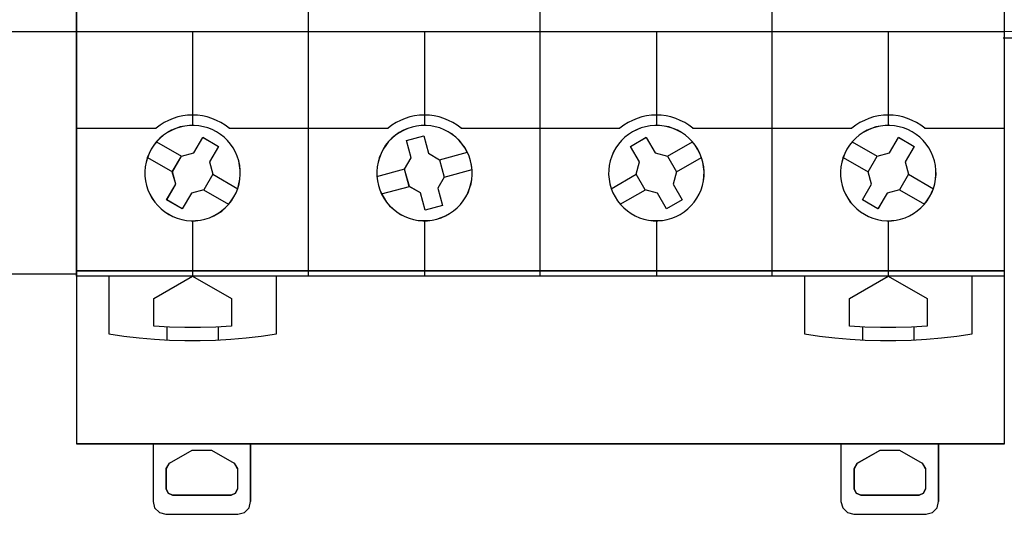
# Model space of a CAD drawing. Header units: millimetres. Extents: x -1290 to 1795, y -4192 to -1311.
# Tile 951 of 1056: x 1454 to 1470, y -2176 to -2169. Entities that reach past the tile are written whole.
import ezdxf

# ---------------------------------------------------------------- set-up
doc = ezdxf.new("R2010")
doc.units = ezdxf.units.MM
doc.layers.add('45', color=7, linetype='Continuous')
doc.layers.add('55', color=7, linetype='Continuous')
doc.layers.add('Aparatura', color=7, linetype='Continuous', lineweight=13)

# ---------------------------------------------------------------- blocks, each defined once
blk = doc.blocks.new('*U259')
at = {"layer": '45', "color": 7}
blk.add_lwpolyline([(117.661335, -83.656474), (252.56162, -83.656474), (252.56162, -166.503779), (117.661335, -166.503779), (117.661335, -83.656474)], close=True, dxfattribs=at)
for points in [[(117.661335, -83.656474), (252.56162, -83.656474), (252.56162, -166.503779), (117.661335, -166.503779), (117.661335, -83.656474)], [(117.661335, -147.660156), (252.56162, -147.660156)]]:
    blk.add_lwpolyline(points, dxfattribs=at)
at = {"layer": '55', "color": 7}
blk.add_lwpolyline([(252.56162, -102.67426), (216.312432, -102.67426), (215.071965, -106.400086), (213.969328, -110.884876), (213.349095, -115.231673), (212.728862, -120.40643), (212.591032, -124.891221), (212.728862, -128.96203), (213.073436, -133.377824), (213.762584, -138.276595), (214.727391, -142.209411), (216.174602, -147.660156), (252.56162, -147.660156), (252.56162, -102.67426)], close=True, dxfattribs=at)
blk.add_lwpolyline([(252.56162, -102.67426), (216.312432, -102.67426), (215.071965, -106.400086), (213.969328, -110.884876), (213.349095, -115.231673), (212.728862, -120.40643), (212.591032, -124.891221), (212.728862, -128.96203), (213.073436, -133.377824), (213.762584, -138.276595), (214.727391, -142.209411), (216.174602, -147.660156), (252.56162, -147.660156), (252.56162, -102.67426)], dxfattribs=at)
blk = doc.blocks.new('*U260')
at = {"layer": '45', "color": 7}
for points in [[(306.517917, -83.676225), (324.507244, -83.676225), (324.507244, -83.676225), (324.507244, -166.6546), (324.507244, -166.6546), (306.517917, -166.6546), (306.517917, -166.6546), (288.528589, -166.6546), (288.528589, -166.6546), (270.550947, -166.6546), (270.550947, -166.6546), (252.56162, -166.6546), (252.56162, -166.6546), (252.56162, -83.676225), (252.56162, -83.676225), (270.550947, -83.676225), (270.550947, -83.676225), (288.528589, -83.676225), (288.528589, -83.676225), (306.517917, -83.676225), (306.517917, -83.676225)], [(306.514784, -83.681611), (324.501874, -83.681611), (324.501874, -166.649213), (306.514784, -166.649213), (288.527695, -166.649213), (270.552289, -166.649213), (252.5652, -166.649213), (252.5652, -83.681611), (270.552289, -83.681611), (288.527695, -83.681611), (306.514784, -83.681611)], [(264.763049, -160.507537), (264.932709, -160.179925), (265.067267, -159.840612), (265.160873, -159.489599), (265.231077, -159.132736), (265.260329, -158.770022), (265.254478, -158.413159), (265.213526, -158.050445), (265.137471, -157.693581), (265.026315, -157.348418), (264.880056, -157.014956), (264.704546, -156.699044), (264.499784, -156.394833), (264.25992, -156.125722), (264.002505, -155.868313), (263.715838, -155.646004), (263.41162, -155.447097), (263.084, -155.27744), (262.74468, -155.142885), (262.39366, -155.049282), (262.04849, -154.979079), (261.674067, -154.949828), (261.317196, -154.955678), (260.954475, -154.99663), (260.597604, -155.072683), (260.252434, -155.183837), (259.918964, -155.330092), (259.603046, -155.505599), (259.304678, -155.710357), (259.029712, -155.950216), (258.772297, -156.207625), (258.549984, -156.494286), (258.351072, -156.804348), (258.187262, -157.12611), (258.046854, -157.465423), (257.953249, -157.816436), (257.883044, -158.173299), (257.853793, -158.536013), (257.859643, -158.892877), (257.900595, -159.25559), (257.97665, -159.612454), (258.087806, -159.957617), (258.234065, -160.291079), (258.409575, -160.606991), (258.620188, -160.911203), (258.854202, -161.180313), (259.111617, -161.437722), (259.398284, -161.660031), (259.708352, -161.858938), (260.030121, -162.022744), (260.369441, -162.16315), (260.720461, -162.256753), (261.077332, -162.326956), (261.440054, -162.356207), (261.796925, -162.350357), (262.165496, -162.309405), (262.516517, -162.233352), (262.861687, -162.122198), (263.195157, -161.975943), (263.511076, -161.800436), (263.815294, -161.595678), (264.084409, -161.355819), (264.341824, -161.09841), (264.564138, -160.811749), (264.763049, -160.507537)], [(264.7584, -160.504392), (264.927813, -160.177176), (265.062176, -159.838275), (265.155646, -159.487687), (265.225748, -159.131256), (265.254958, -158.768982), (265.249116, -158.412551), (265.208223, -158.050277), (265.132279, -157.693847), (265.021283, -157.349102), (264.875237, -157.016044), (264.699981, -156.700515), (264.495516, -156.396672), (264.256, -156.127888), (263.998958, -155.87079), (263.712707, -155.648751), (263.40893, -155.450085), (263.081786, -155.280634), (262.742958, -155.146242), (262.392446, -155.052752), (262.047777, -154.982635), (261.673898, -154.953419), (261.317544, -154.959262), (260.955349, -155.000164), (260.598996, -155.076125), (260.254326, -155.187144), (259.92134, -155.333222), (259.60588, -155.508516), (259.307945, -155.713026), (259.033377, -155.952594), (258.776336, -156.209692), (258.554345, -156.496005), (258.355722, -156.805691), (258.19215, -157.127063), (258.051945, -157.465965), (257.958475, -157.816552), (257.888373, -158.172983), (257.859164, -158.535257), (257.865005, -158.891688), (257.905898, -159.253962), (257.981843, -159.610393), (258.092838, -159.955138), (258.238884, -160.288196), (258.41414, -160.603725), (258.624447, -160.907568), (258.858122, -161.176352), (259.115163, -161.433449), (259.401414, -161.655488), (259.711033, -161.854155), (260.032335, -162.017762), (260.371163, -162.157997), (260.721675, -162.251487), (261.078028, -162.321605), (261.440223, -162.35082), (261.796577, -162.344977), (262.164614, -162.304075), (262.515126, -162.228115), (262.859795, -162.117095), (263.192781, -161.971017), (263.508242, -161.795723), (263.812018, -161.591214), (264.080744, -161.351645), (264.337786, -161.094548), (264.559776, -160.808234), (264.7584, -160.504392)], [(283.118914, -157.698646), (283.00775, -157.347674), (282.861482, -157.01425), (282.68596, -156.692526), (282.475334, -156.3942), (282.247156, -156.119272), (281.978023, -155.867742), (281.703039, -155.63961), (281.3871, -155.446575), (281.06531, -155.282788), (280.73767, -155.1424), (280.380776, -155.048807), (280.023881, -154.978613), (279.661137, -154.955215), (279.298392, -154.955215), (278.935647, -155.002011), (278.584603, -155.078055), (278.239411, -155.189196), (277.90592, -155.329585), (277.589981, -155.51092), (277.285743, -155.709804), (277.010759, -155.949635), (276.759178, -156.207015), (276.531, -156.493642), (276.337926, -156.797818), (276.174106, -157.119542), (276.039539, -157.458815), (275.940077, -157.809787), (275.869868, -158.166609), (275.846465, -158.52928), (275.846465, -158.891951), (275.893271, -159.254622), (275.963479, -159.617293), (276.080494, -159.956566), (276.220911, -160.289989), (276.402284, -160.605864), (276.607059, -160.91004), (276.841088, -161.184968), (277.10437, -161.436498), (277.391056, -161.66463), (277.695294, -161.857664), (278.017083, -162.021451), (278.356425, -162.15599), (278.701618, -162.255432), (279.058512, -162.325627), (279.421257, -162.349025), (279.784002, -162.349025), (280.146747, -162.302229), (280.49779, -162.226185), (280.842983, -162.115044), (281.176474, -161.974655), (281.492413, -161.793319), (281.796651, -161.594435), (282.071635, -161.354604), (282.329066, -161.091375), (282.551394, -160.810598), (282.744468, -160.506422), (282.919989, -160.178848), (283.042855, -159.845425), (283.154018, -159.494453), (283.212526, -159.137631), (283.24763, -158.77496), (283.235928, -158.412289), (283.200824, -158.049618), (283.118914, -157.698646)], [(283.113699, -157.700701), (283.002669, -157.350155), (282.856578, -157.017137), (282.681269, -156.695803), (282.470898, -156.397839), (282.242995, -156.123245), (281.974188, -155.87202), (281.699536, -155.644165), (281.383979, -155.451365), (281.062579, -155.287777), (280.735334, -155.147559), (280.378872, -155.05408), (280.02241, -154.983971), (279.660103, -154.960601), (279.297797, -154.960601), (278.935491, -155.00734), (278.584872, -155.083292), (278.240097, -155.194298), (277.907009, -155.334517), (277.591452, -155.515632), (277.287583, -155.714275), (277.012931, -155.953814), (276.761655, -156.210881), (276.533752, -156.49716), (276.340912, -156.800967), (276.17729, -157.122301), (276.042886, -157.461162), (275.943544, -157.811707), (275.87342, -158.168096), (275.850046, -158.530326), (275.850046, -158.892557), (275.896795, -159.254788), (275.966919, -159.617019), (276.083792, -159.95588), (276.224039, -160.288898), (276.405192, -160.60439), (276.60972, -160.908196), (276.843466, -161.18279), (277.10643, -161.434015), (277.392768, -161.66187), (277.696638, -161.85467), (278.018039, -162.018258), (278.35697, -162.152634), (278.701745, -162.251955), (279.058208, -162.322064), (279.420514, -162.345434), (279.78282, -162.345434), (280.145126, -162.298695), (280.495745, -162.222743), (280.84052, -162.111737), (281.173608, -161.971518), (281.489165, -161.790403), (281.793035, -161.59176), (282.067686, -161.352221), (282.324806, -161.089311), (282.546865, -160.808875), (282.739705, -160.505068), (282.915015, -160.177892), (283.037731, -159.844873), (283.148761, -159.494328), (283.207197, -159.137939), (283.242259, -158.775709), (283.230572, -158.413478), (283.19551, -158.051247), (283.113699, -157.700701)], [(300.730491, -156.804014), (300.531579, -156.494008), (300.309266, -156.207399), (300.051851, -155.950036), (299.776885, -155.71022), (299.478517, -155.505499), (299.162598, -155.330024), (298.829129, -155.183795), (298.483959, -155.072661), (298.127088, -154.996621), (297.764366, -154.955677), (297.407495, -154.949828), (297.044774, -154.979074), (296.687903, -155.049264), (296.336882, -155.142851), (295.997562, -155.283231), (295.675793, -155.447007), (295.365725, -155.645879), (295.084909, -155.862298), (294.827493, -156.119662), (294.587629, -156.394572), (294.382867, -156.69288), (294.201507, -157.014584), (294.061098, -157.347987), (293.944091, -157.693088), (293.868037, -158.049887), (293.832935, -158.406686), (293.821234, -158.769334), (293.856336, -159.131983), (293.92069, -159.488782), (294.020146, -159.839732), (294.148853, -160.178984), (294.318513, -160.506537), (294.517425, -160.810694), (294.745589, -161.091454), (294.997153, -161.354667), (295.27797, -161.588633), (295.570487, -161.799203), (295.892256, -161.968829), (296.219875, -162.120907), (296.565046, -162.232042), (296.927767, -162.302232), (297.278788, -162.349025), (297.647359, -162.349025), (298.010081, -162.325628), (298.366952, -162.255438), (298.717972, -162.156002), (299.051442, -162.027321), (299.379061, -161.857695), (299.683279, -161.658823), (299.969946, -161.436555), (300.227361, -161.179191), (300.467225, -160.904281), (300.671987, -160.605973), (300.847498, -160.290118), (300.993756, -159.956715), (301.099062, -159.611615), (301.180967, -159.254815), (301.22192, -158.892167), (301.22777, -158.535368), (301.198518, -158.172719), (301.128314, -157.81592), (301.034709, -157.46497), (300.8943, -157.125718), (300.730491, -156.804014)], [(300.725721, -156.805805), (300.52705, -156.4961), (300.305005, -156.209769), (300.047901, -155.952656), (299.773267, -155.713073), (299.47526, -155.508551), (299.159724, -155.333246), (298.826657, -155.187159), (298.481904, -155.076132), (298.125464, -155.000167), (297.763181, -154.959263), (297.406741, -154.953419), (297.044459, -154.982637), (296.688019, -155.052758), (296.337422, -155.146254), (295.998513, -155.286498), (295.677133, -155.450116), (295.367439, -155.648794), (295.086962, -155.865004), (294.829858, -156.122117), (294.590284, -156.396761), (294.385769, -156.694779), (294.204628, -157.016171), (294.064389, -157.34925), (293.947524, -157.694016), (293.871561, -158.050469), (293.836501, -158.406922), (293.824815, -158.769218), (293.859874, -159.131514), (293.92415, -159.487967), (294.023486, -159.838577), (294.152038, -160.177499), (294.321493, -160.504735), (294.520164, -160.808596), (294.748052, -161.089084), (294.999313, -161.352041), (295.27979, -161.58578), (295.571954, -161.796146), (295.893334, -161.965607), (296.220557, -162.117538), (296.56531, -162.228564), (296.927593, -162.298686), (297.278189, -162.345434), (297.646316, -162.345434), (298.008599, -162.32206), (298.365038, -162.251938), (298.715635, -162.152599), (299.048701, -162.024042), (299.375925, -161.854581), (299.679775, -161.655902), (299.966095, -161.43385), (300.223199, -161.176736), (300.462774, -160.902092), (300.667288, -160.604074), (300.842586, -160.288526), (300.988668, -159.955447), (301.093847, -159.610681), (301.175653, -159.254228), (301.216556, -158.891931), (301.222399, -158.535479), (301.193183, -158.173182), (301.123063, -157.816729), (301.029571, -157.46612), (300.889332, -157.127197), (300.725721, -156.805805)], [(318.710151, -160.507537), (318.879811, -160.179925), (319.02022, -159.840612), (319.113825, -159.489599), (319.178179, -159.132736), (319.213281, -158.770022), (319.207431, -158.413159), (319.166478, -158.050445), (319.090424, -157.693581), (318.979267, -157.348418), (318.833009, -157.014956), (318.657498, -156.699044), (318.446886, -156.394833), (318.212872, -156.125722), (317.955457, -155.868313), (317.66879, -155.646004), (317.358722, -155.447097), (317.036953, -155.27744), (316.697633, -155.142885), (316.346612, -155.049282), (315.989741, -154.979079), (315.62702, -154.949828), (315.270149, -154.955678), (314.907428, -154.99663), (314.550557, -155.072683), (314.205386, -155.183837), (313.871917, -155.330092), (313.555998, -155.505599), (313.25178, -155.710357), (312.982664, -155.950216), (312.725249, -156.207625), (312.502936, -156.494286), (312.304024, -156.804348), (312.134365, -157.12611), (311.999807, -157.465423), (311.906201, -157.816436), (311.835997, -158.173299), (311.806745, -158.536013), (311.812596, -158.892877), (311.853548, -159.25559), (311.929602, -159.612454), (312.040759, -159.957617), (312.187018, -160.291079), (312.362528, -160.606991), (312.56729, -160.905352), (312.807154, -161.180313), (313.064569, -161.437722), (313.351236, -161.660031), (313.655454, -161.853088), (313.983073, -162.022744), (314.322393, -162.16315), (314.673414, -162.256753), (315.018584, -162.326956), (315.393006, -162.356207), (315.749877, -162.350357), (316.112599, -162.309405), (316.46947, -162.233352), (316.81464, -162.122198), (317.14811, -161.975943), (317.464028, -161.800436), (317.756545, -161.589828), (318.037362, -161.355819), (318.294777, -161.09841), (318.51709, -160.811749), (318.710151, -160.507537)], [(318.707179, -160.504392), (318.876634, -160.177176), (319.016872, -159.838275), (319.110365, -159.487687), (319.174641, -159.131256), (319.2097, -158.768982), (319.203857, -158.412551), (319.162954, -158.050277), (319.086992, -157.693847), (318.97597, -157.349102), (318.829888, -157.016044), (318.654589, -156.700515), (318.444232, -156.396672), (318.210501, -156.127888), (317.953397, -155.87079), (317.667076, -155.648751), (317.357383, -155.450085), (317.036003, -155.280634), (316.697093, -155.146242), (316.346496, -155.052752), (315.990057, -154.982635), (315.627774, -154.953419), (315.271334, -154.959262), (314.909051, -155.000164), (314.552611, -155.076125), (314.207858, -155.187144), (313.874792, -155.333222), (313.559255, -155.508516), (313.255405, -155.713026), (312.986614, -155.952594), (312.72951, -156.209692), (312.507466, -156.496005), (312.308794, -156.805691), (312.139339, -157.127063), (312.004944, -157.465965), (311.911452, -157.816552), (311.841333, -158.172983), (311.812116, -158.535257), (311.817959, -158.891688), (311.858862, -159.253962), (311.934825, -159.610393), (312.045847, -159.955138), (312.191929, -160.288196), (312.367227, -160.603725), (312.571742, -160.901724), (312.811316, -161.176352), (313.06842, -161.433449), (313.35474, -161.655488), (313.658591, -161.848311), (313.985814, -162.017762), (314.324724, -162.157997), (314.67532, -162.251487), (315.020073, -162.321605), (315.394043, -162.35082), (315.750483, -162.344977), (316.112765, -162.304075), (316.469205, -162.228115), (316.813958, -162.117095), (317.147025, -161.971017), (317.462562, -161.795723), (317.754725, -161.585371), (318.035202, -161.351645), (318.292307, -161.094548), (318.514351, -160.808234), (318.707179, -160.504392)], [(278.142693, -156.124192), (279.496816, -155.761388), (279.496816, -155.761388), (279.860261, -157.113127), (279.860261, -157.113127), (280.716113, -157.616372), (280.716113, -157.616372), (281.079558, -158.968111), (281.079558, -158.968111), (280.587149, -159.828308), (280.587149, -159.828308), (280.950594, -161.180047), (280.950594, -161.180047), (279.59647, -161.542852), (279.59647, -161.542852), (279.233026, -160.191113), (279.233026, -160.191113), (278.365449, -159.69372), (278.365449, -159.69372), (278.002005, -158.336129), (278.002005, -158.336129), (278.500275, -157.475931), (278.500275, -157.475931), (278.142693, -156.124192), (278.142693, -156.124192)], [(278.145865, -156.129015), (279.496049, -155.766774), (279.858436, -157.116414), (280.7118, -157.618878), (281.074187, -158.968518), (280.583211, -159.82738), (280.945598, -161.17702), (279.595413, -161.539261), (279.233026, -160.189621), (278.367973, -159.693), (278.005586, -158.337517), (278.502407, -157.478655), (278.145865, -156.129015)], [(262.353882, -155.872708), (263.56669, -156.575102), (263.56669, -156.575102), (262.869472, -157.786732), (262.869472, -157.786732), (263.127267, -158.74667), (263.127267, -158.74667), (262.424189, -159.964153), (262.424189, -159.964153), (261.463317, -160.221698), (261.463317, -160.221698), (260.76024, -161.433327), (260.76024, -161.433327), (259.547431, -160.730933), (259.547431, -160.730933), (260.250509, -159.519304), (260.250509, -159.519304), (259.986855, -158.559365), (259.986855, -158.559365), (260.689932, -157.341882), (260.689932, -157.341882), (261.656663, -157.084338), (261.656663, -157.084338), (262.353882, -155.872708), (262.353882, -155.872708)], [(262.351752, -155.876299), (263.561319, -156.577559), (262.865964, -157.787232), (263.12307, -158.745621), (262.421872, -159.961139), (261.463568, -160.218267), (260.762369, -161.427941), (259.552802, -160.726681), (260.254, -159.517007), (259.991051, -158.558618), (260.692249, -157.343101), (261.656397, -157.085972), (262.351752, -155.876299)], [(295.514873, -156.575102), (296.727681, -155.872708), (296.727681, -155.872708), (297.424899, -157.084338), (297.424899, -157.084338), (298.391631, -157.341882), (298.391631, -157.341882), (299.088849, -158.559365), (299.088849, -158.559365), (298.831054, -159.519304), (298.831054, -159.519304), (299.534131, -160.730933), (299.534131, -160.730933), (298.321323, -161.433327), (298.321323, -161.433327), (297.618246, -160.221698), (297.618246, -160.221698), (296.663232, -159.9583), (296.663232, -159.9583), (295.960155, -158.74667), (295.960155, -158.74667), (296.212091, -157.786732), (296.212091, -157.786732), (295.514873, -156.575102), (295.514873, -156.575102)], [(295.520244, -156.577559), (296.729811, -155.876299), (297.425166, -157.085972), (298.389313, -157.343101), (299.084668, -158.558618), (298.827562, -159.517007), (299.52876, -160.726681), (298.319193, -161.427941), (297.617995, -160.218267), (296.665534, -159.955295), (295.964336, -158.745621), (296.215599, -157.787232), (295.520244, -156.577559)], [(316.307374, -155.872708), (317.519642, -156.575102), (317.519642, -156.575102), (316.822735, -157.786732), (316.822735, -157.786732), (317.080415, -158.74667), (317.080415, -158.74667), (316.377651, -159.964153), (316.377651, -159.964153), (315.417206, -160.221698), (315.417206, -160.221698), (314.714442, -161.433327), (314.714442, -161.433327), (313.502174, -160.730933), (313.502174, -160.730933), (314.199082, -159.519304), (314.199082, -159.519304), (313.941402, -158.559365), (313.941402, -158.559365), (314.644166, -157.341882), (314.644166, -157.341882), (315.60461, -157.084338), (315.60461, -157.084338), (316.307374, -155.872708), (316.307374, -155.872708)], [(316.304705, -155.876299), (317.514272, -156.577559), (316.818917, -157.787232), (317.076023, -158.745621), (316.374824, -159.961139), (315.41652, -160.218267), (314.715322, -161.427941), (313.505755, -160.726681), (314.20111, -159.517007), (313.944004, -158.558618), (314.645202, -157.343101), (315.603506, -157.085972), (316.304705, -155.876299)], [(255.0609, -166.643827), (255.0609, -171.144518), (255.0609, -171.144518), (256.236173, -171.314245), (257.417293, -171.448856), (258.598413, -171.548351), (259.779533, -171.618583), (260.966501, -171.647846), (262.147621, -171.647846), (263.340435, -171.618583), (264.521555, -171.548351), (265.702675, -171.448856), (266.883795, -171.314245), (268.053221, -171.144518), (268.053221, -171.144518), (268.053221, -166.643827), (255.0609, -166.643827)], [(258.548435, -168.383157), (261.562914, -166.643827), (261.562914, -166.643827), (264.565686, -168.383157), (264.565686, -168.383157), (264.565686, -170.544142), (264.565686, -170.544142), (263.365748, -170.614418), (262.159956, -170.649556), (260.960018, -170.649556), (259.76008, -170.614418), (258.548435, -170.544142), (258.548435, -170.544142), (258.548435, -168.383157), (258.548435, -168.383157)], [(309.015643, -166.643827), (309.015643, -171.144518), (309.015643, -171.144518), (310.184908, -171.314245), (311.365865, -171.448856), (312.546822, -171.548351), (313.72778, -171.618583), (314.92043, -171.647846), (316.101387, -171.647846), (317.288191, -171.618583), (318.469148, -171.548351), (319.650105, -171.448856), (320.831063, -171.314245), (322.006174, -171.144518), (322.006174, -171.144518), (322.006174, -166.643827), (309.015643, -166.643827)], [(312.503178, -168.383157), (315.505057, -166.643827), (315.505057, -166.643827), (318.518639, -168.383157), (318.518639, -168.383157), (318.518639, -170.544142), (318.518639, -170.544142), (317.307354, -170.614418), (316.107773, -170.649556), (314.908192, -170.649556), (313.702759, -170.614418), (312.503178, -170.544142), (312.503178, -170.544142), (312.503178, -168.383157), (312.503178, -168.383157)]]:
    blk.add_lwpolyline(points, close=True, dxfattribs=at)
for points in [[(270.547131, -166.6546), (270.547131, -116.964531)], [(288.5219, -166.6546), (288.5219, -116.964531)], [(306.509201, -166.6546), (306.509201, -116.964531)], [(252.56162, -147.654769), (270.559663, -147.654769)], [(261.557956, -147.654769), (261.557956, -154.960601)], [(270.547131, -147.654769), (288.534432, -147.654769)], [(279.532725, -147.654769), (279.532725, -154.960601)], [(288.5219, -147.654769), (306.519943, -147.654769)], [(297.525397, -147.654769), (297.525397, -154.960601)], [(306.509201, -147.654769), (324.507244, -147.654769)], [(315.498376, -147.654769), (315.498376, -154.960601)], [(258.759692, -156.228214), (260.698604, -157.350393)], [(298.382958, -157.350393), (300.32187, -156.228214)], [(312.712645, -156.228214), (314.651557, -157.350393)], [(280.707172, -157.623306), (282.873454, -157.034387)], [(258.057889, -157.438371), (259.996801, -158.564141)], [(299.077601, -158.564141), (301.023674, -157.438371)], [(312.012632, -157.438371), (313.949753, -158.564141)], [(263.117321, -158.740099), (265.056233, -159.867664)], [(275.846465, -158.921443), (278.012747, -158.330728)], [(281.068816, -158.973512), (283.235098, -158.384592)], [(294.02533, -159.867664), (295.969613, -158.740099)], [(317.070273, -158.740099), (319.009185, -159.867664)], [(262.415517, -159.955642), (264.354429, -161.076026)], [(276.208109, -160.275239), (278.374391, -159.68632)], [(294.727134, -161.076026), (296.671417, -159.950256)], [(316.37026, -159.955642), (318.309172, -161.076026)], [(261.557956, -162.343639), (261.557956, -166.6546)], [(279.532725, -162.343639), (279.532725, -166.6546)], [(297.525397, -162.343639), (297.525397, -166.6546)], [(315.498376, -162.343639), (315.498376, -166.6546)], [(259.554593, -170.5921), (259.554593, -171.608345)], [(263.548787, -170.5921), (263.548787, -171.608345)], [(313.507545, -170.5921), (313.507545, -171.608345)], [(317.50353, -170.5921), (317.50353, -171.608345)]]:
    blk.add_lwpolyline(points, dxfattribs=at)
at = {"layer": '45', "color": 251}
for points in [[(264.390235, -155.165286), (264.079964, -154.92895), (263.757985, -154.722156), (263.412589, -154.556721), (263.06134, -154.409011), (262.692527, -154.290843), (262.317861, -154.214034), (261.93734, -154.166767), (261.562673, -154.149041), (261.176298, -154.166767), (260.795777, -154.214034), (260.421111, -154.290843), (260.052298, -154.409011), (259.701049, -154.556721), (259.355653, -154.722156), (259.039528, -154.92895), (258.729257, -155.165286)], [(282.375746, -155.165286), (282.065574, -154.92895), (281.737844, -154.722156), (281.404262, -154.556721), (281.041419, -154.409011), (280.678575, -154.290843), (280.304027, -154.214034), (279.923627, -154.166767), (279.537374, -154.149041), (279.162826, -154.166767), (278.776573, -154.214034), (278.407877, -154.290843), (278.039181, -154.409011), (277.688043, -154.556721), (277.342756, -154.722156), (277.015026, -154.92895), (276.716558, -155.165286)], [(300.350515, -155.165286), (300.052047, -154.92895), (299.724318, -154.722156), (299.379031, -154.556721), (299.027892, -154.409011), (298.659197, -154.290843), (298.290501, -154.214034), (297.904248, -154.166767), (297.5297, -154.149041), (297.143447, -154.166767), (296.763047, -154.214034), (296.388499, -154.290843), (296.025655, -154.409011), (295.662812, -154.556721), (295.32923, -154.722156), (295.0015, -154.92895), (294.691328, -155.165286)], [(318.337817, -155.165286), (318.027644, -154.92895), (317.711619, -154.722156), (317.366333, -154.556721), (317.009341, -154.409011), (316.646498, -154.290843), (316.27195, -154.214034), (315.891549, -154.166767), (315.505297, -154.149041), (315.130749, -154.166767), (314.750348, -154.214034), (314.3758, -154.290843), (314.007104, -154.409011), (313.655965, -154.556721), (313.310679, -154.722156), (312.982949, -154.92895), (312.678629, -155.165286)], [(252.56162, -155.154513), (258.741789, -155.154513)], [(264.379493, -155.154513), (270.559663, -155.154513)], [(270.547131, -155.154513), (276.7273, -155.154513)], [(282.365004, -155.154513), (288.534432, -155.154513)], [(288.5219, -155.154513), (294.702069, -155.154513)], [(300.339773, -155.154513), (306.519943, -155.154513)], [(306.509201, -155.154513), (312.689371, -155.154513)], [(318.327075, -155.154513), (324.507244, -155.154513)]]:
    blk.add_lwpolyline(points, dxfattribs=at)
blk = doc.blocks.new('*U261')
at = {"layer": '45', "color": 139}
for points in [[(324.433842, -148.143142), (396.372305, -148.143142)], [(252.559829, -166.24882), (324.516196, -166.24882)], [(324.516196, -179.675463), (252.559829, -179.675463)], [(258.496516, -179.675463), (258.496516, -184.151609)], [(259.764059, -181.162125), (261.518569, -180.158448)], [(261.516779, -180.158448), (263.038547, -180.158448)], [(263.036756, -180.158448), (264.793056, -181.162125)], [(266.058809, -179.675463), (266.058809, -184.151609)], [(311.844342, -179.675463), (311.844342, -184.151609)], [(313.111885, -181.162125), (314.875346, -180.158448)], [(314.873556, -180.158448), (316.386373, -180.158448)], [(316.384582, -180.158448), (318.149834, -181.162125)], [(319.415587, -179.675463), (319.415587, -184.151609)], [(259.76585, -181.160329), (259.520577, -181.602019)], [(259.520577, -181.600223), (259.520577, -183.174864)], [(265.034749, -181.602019), (264.791266, -181.160329)], [(265.032958, -181.600223), (265.032958, -183.174864)], [(313.113676, -181.160329), (312.868402, -181.602019)], [(312.868402, -181.600223), (312.868402, -183.174864)], [(318.391526, -181.602019), (318.148043, -181.160329)], [(318.389736, -181.600223), (318.389736, -183.174864)], [(259.520577, -183.174864), (259.664863, -183.514743), (260.007542, -183.65785)], [(264.547783, -183.65785), (264.890463, -183.514743), (265.034749, -183.174864)], [(312.868402, -183.174864), (313.021647, -183.514743), (313.382223, -183.65785)], [(317.90456, -183.65785), (318.24724, -183.514743), (318.391526, -183.174864)], [(260.005752, -183.65785), (264.549573, -183.65785)], [(313.380433, -183.65785), (317.906351, -183.65785)], [(258.496516, -184.149813), (258.613516, -184.633721), (258.982514, -185.001132), (259.495512, -185.144512)], [(265.061604, -185.144512), (265.574602, -185.001132), (265.9436, -184.633721), (266.0606, -184.149813)], [(311.844342, -184.149813), (311.997334, -184.633721), (312.339316, -185.001132), (312.85229, -185.144512)], [(318.436284, -185.144512), (318.931331, -185.001132), (319.291365, -184.633721), (319.417377, -184.149813)], [(259.493722, -185.142717), (265.061604, -185.142717)], [(312.850499, -185.142717), (318.438074, -185.142717)]]:
    blk.add_lwpolyline(points, dxfattribs=at)
at = {"layer": '45', "color": 59}
blk.add_lwpolyline([(324.516196, -176.742863), (324.516196, -176.107673), (324.516196, -175.669303), (324.516196, -175.400913), (324.516196, -166.24882), (252.559829, -166.24882), (252.559829, -179.677258), (258.495488, -179.677258), (266.058955, -179.677258), (311.844465, -179.677258), (319.416926, -179.677258), (324.516196, -179.677258), (324.516196, -179.364137), (324.516196, -179.068908), (324.516196, -177.369106), (324.516196, -176.742863)], close=True, dxfattribs=at)
blk.add_lwpolyline([(324.516196, -176.742863), (324.516196, -176.107673), (324.516196, -175.669303), (324.516196, -175.400913), (324.516196, -166.24882), (252.559829, -166.24882), (252.559829, -179.677258), (258.495488, -179.677258), (266.058955, -179.677258), (311.844465, -179.677258), (319.416926, -179.677258), (324.516196, -179.677258), (324.516196, -179.364137), (324.516196, -179.068908), (324.516196, -177.369106), (324.516196, -176.742863)], close=True, dxfattribs=at)
at = {"layer": '45', "color": 7}
for points in [[(324.516196, -176.742863), (324.516196, -176.107673), (324.516196, -175.669303), (324.516196, -175.400913), (324.516196, -166.24882), (252.559829, -166.24882), (252.559829, -179.677258), (258.495488, -179.677258), (266.058955, -179.677258), (311.844465, -179.677258), (319.416926, -179.677258), (324.516196, -179.677258), (324.516196, -179.364137), (324.516196, -179.068908), (324.516196, -177.369106), (324.516196, -176.742863)], [(266.0606, -184.150953), (266.0606, -179.675463), (258.496516, -179.675463), (258.496516, -184.150953), (258.61344, -184.634306), (258.9822, -185.001297), (259.494867, -185.144512), (265.062249, -185.144512), (265.574915, -185.001297), (265.943676, -184.634306), (266.0606, -184.150953)], [(264.548998, -183.65785), (260.006327, -183.65785), (259.664503, -183.514652), (259.520577, -183.174557), (259.520577, -181.599379), (259.763452, -181.160835), (261.517552, -180.158448), (263.037773, -180.158448), (264.791873, -181.160835), (265.034749, -181.599379), (265.034749, -183.174557), (264.890823, -183.514652), (264.548998, -183.65785)], [(311.844342, -184.150953), (311.997242, -184.634306), (312.339018, -185.001297), (312.851681, -185.144512), (318.43702, -185.144512), (318.931695, -185.001297), (319.29146, -184.634306), (319.417377, -184.150953), (319.417377, -179.675463), (311.844342, -179.675463), (311.844342, -184.150953)], [(317.905779, -183.65785), (313.381135, -183.65785), (313.021323, -183.514652), (312.868402, -183.174557), (312.868402, -181.599379), (313.111276, -181.160835), (314.874358, -180.158448), (316.385571, -180.158448), (318.148653, -181.160835), (318.391526, -181.599379), (318.391526, -183.174557), (318.247601, -183.514652), (317.905779, -183.65785)]]:
    blk.add_lwpolyline(points, close=True, dxfattribs=at)

msp = doc.modelspace()

# ---------------------------------------------------------------- linework, layer by layer
at = {"layer": 'Aparatura', "color": 7, "lineweight": 13}
msp.add_lwpolyline([(1514.689, -2168.804), (1428.343, -2168.804), (1428.343, -2159.808), (1514.689, -2159.808), (1514.689, -2168.804)], close=True, dxfattribs=at)
msp.add_lwpolyline([(1428.343, -2168.804), (1514.689, -2168.804)], dxfattribs=at)

# ---------------------------------------------------------------- block references
at = {"layer": 'Aparatura', "color": 7, "lineweight": 13, "xscale": 0.2, "yscale": 0.2, "zscale": 0.2}
for name in ['*U259', '*U260', '*U261']:
    msp.add_blockref(name, (1404.829, -2139.272), dxfattribs=at)

doc.saveas('drawing.dxf')
